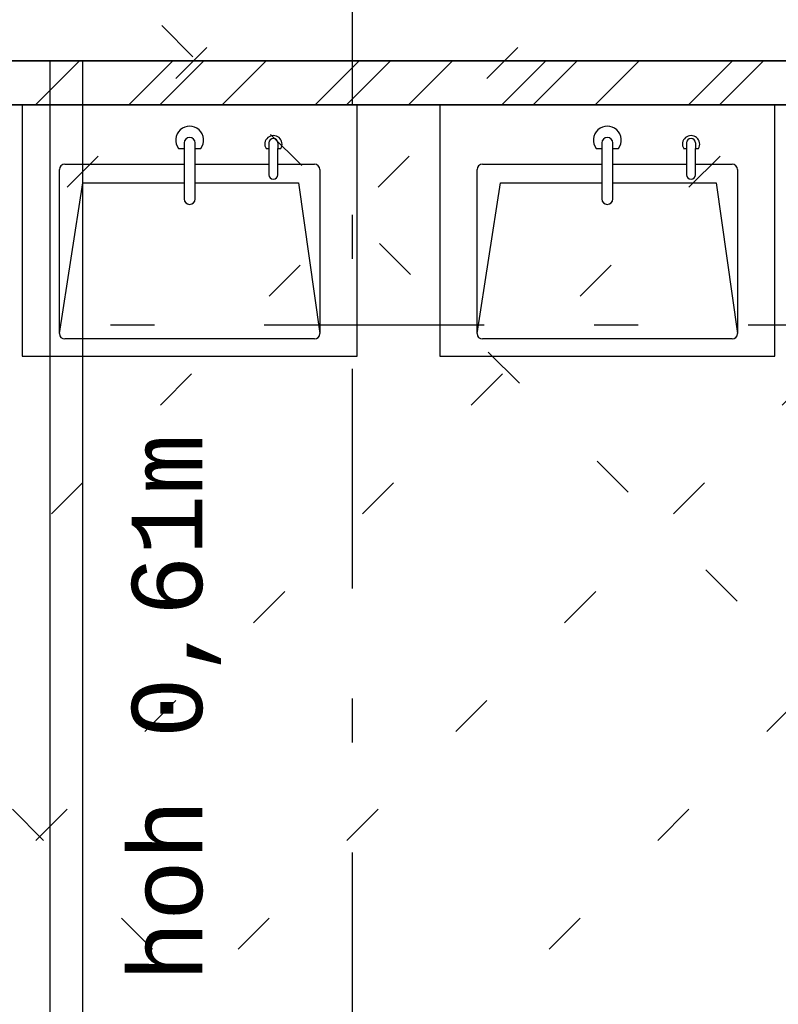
# Model space of a CAD drawing. Extents: x 2 to 87, y -108 to 11.
# Tile 282 of 352: x 39.97 to 41.7, y -35.15 to -32.91. Entities that reach past the tile are written whole.
import ezdxf

# ---------------------------------------------------------------- set-up
doc = ezdxf.new("R2010")
doc.units = 0
doc.header["$MEASUREMENT"] = 0
for name, pattern in [('DASHDOT', [1, 0.5, -0.25, 0, -0.25]), ('DOT', [0.25, 0, -0.25]), ('HIDDEN', [0.375, 0.25, -0.125])]:
    doc.linetypes.add(name, pattern=pattern)
for name, color, linetype in [('12', 7, 'CONTINUOUS'), ('18', 7, 'CONTINUOUS'), ('25', 7, 'CONTINUOUS'), ('5', 7, 'CONTINUOUS'), ('6', 7, 'CONTINUOUS'), ('8', 7, 'CONTINUOUS')]:
    doc.layers.add(name, color=color, linetype=linetype)
doc.styles.add('MONOTXT', font='MONOTXT', dxfattribs={"height": 0.2})

msp = doc.modelspace()

# ---------------------------------------------------------------- linework, layer by layer
at = {"layer": '12', "color": 62, "linetype": 'Continuous'}
for p, q in [((39.9769, -33.1074), (39.9769, -33.6789)), ((40.7389, -33.6789), (40.7389, -33.1074)), ((40.9266, -33.1074), (40.9266, -33.6789)), ((41.6886, -33.6789), (41.6886, -33.1074)), ((40.3452, -33.1943), (40.3452, -33.207)), ((40.3706, -33.207), (40.3706, -33.1943)), ((40.538, -33.1943), (40.538, -33.207)), ((40.5587, -33.1943), (40.5587, -33.207)), ((41.2949, -33.1943), (41.2949, -33.207)), ((41.3203, -33.207), (41.3203, -33.1943)), ((41.4877, -33.1943), (41.4877, -33.207)), ((41.5084, -33.1943), (41.5084, -33.207)), ((40.3325, -33.207), (40.3452, -33.207)), ((40.3452, -33.207), (40.3452, -33.3213)), ((40.3706, -33.3213), (40.3706, -33.207)), ((40.3706, -33.207), (40.3833, -33.207)), ((40.5315, -33.2071), (40.538, -33.2071)), ((40.538, -33.2071), (40.538, -33.2664)), ((40.5586, -33.2664), (40.5586, -33.2071)), ((40.5586, -33.2071), (40.5652, -33.2071)), ((41.2822, -33.207), (41.2949, -33.207)), ((41.2949, -33.207), (41.2949, -33.3213)), ((41.3203, -33.3213), (41.3203, -33.207)), ((41.3203, -33.207), (41.333, -33.207)), ((41.4812, -33.2071), (41.4877, -33.2071)), ((41.4877, -33.2071), (41.4877, -33.2664)), ((41.5083, -33.2664), (41.5083, -33.2071)), ((41.5083, -33.2071), (41.5149, -33.2071)), ((40.074, -33.2424), (40.3452, -33.2424)), ((40.3706, -33.2424), (40.538, -33.2424)), ((40.5586, -33.2424), (40.6416, -33.2424)), ((41.0237, -33.2424), (41.2949, -33.2424)), ((41.3203, -33.2424), (41.4877, -33.2424)), ((41.5083, -33.2424), (41.5913, -33.2424)), ((40.0616, -33.6276), (40.0616, -33.2548)), ((40.654, -33.2548), (40.654, -33.6276)), ((41.0113, -33.6276), (41.0113, -33.2548)), ((41.6037, -33.2548), (41.6037, -33.6276)), ((40.0616, -33.6276), (40.1152, -33.2852)), ((40.1152, -33.2852), (40.3452, -33.2852)), ((40.3706, -33.2852), (40.6055, -33.2852)), ((40.6055, -33.2852), (40.654, -33.6276)), ((41.0113, -33.6276), (41.0649, -33.2852)), ((41.0649, -33.2852), (41.2949, -33.2852)), ((41.3203, -33.2852), (41.5552, -33.2852)), ((41.5552, -33.2852), (41.6037, -33.6276)), ((40.6416, -33.64), (40.074, -33.64)), ((41.5913, -33.64), (41.0237, -33.64)), ((39.9769, -33.6789), (40.7389, -33.6789)), ((40.9266, -33.6789), (41.6886, -33.6789))]:
    msp.add_line(p, q, dxfattribs=at)
at = {"layer": '12', "color": 1, "linetype": 'HIDDEN'}
msp.add_lwpolyline([(38.6276, -33.0075), (43.8776, -33.0075), (43.8776, -33.1075), (38.6276, -33.1075)], close=True, dxfattribs=at)
at = {"layer": '12', "color": 62, "linetype": 'Continuous'}
for centre, radius, start, end in [((40.3579, -33.1879), 0.0318, 323.1301, 216.8699), ((40.5484, -33.197), 0.0196, 329.0784, 210.9216), ((41.3076, -33.1879), 0.0318, 323.1301, 216.8699), ((41.4981, -33.197), 0.0196, 329.0784, 210.9216), ((40.3579, -33.1943), 0.0127, 0, 180), ((40.5484, -33.1943), 0.0103, 0, 180), ((41.3076, -33.1943), 0.0127, 0, 180), ((41.4981, -33.1943), 0.0103, 0, 180), ((40.074, -33.2548), 0.0124, 90, 180), ((40.6416, -33.2548), 0.0124, 0, 90), ((41.0237, -33.2548), 0.0124, 90, 180), ((41.5913, -33.2548), 0.0124, 0, 90), ((40.5483, -33.2664), 0.0103, 180, 360), ((41.498, -33.2664), 0.0103, 180, 360), ((40.3579, -33.3213), 0.0127, 180, 360), ((41.3076, -33.3213), 0.0127, 180, 360), ((40.074, -33.6276), 0.0124, 180, 270), ((40.6416, -33.6276), 0.0124, 270, 360), ((41.0237, -33.6276), 0.0124, 180, 270), ((41.5913, -33.6276), 0.0124, 270, 360)]:
    msp.add_arc(centre, radius, start, end, dxfattribs=at)
at = {"layer": '18', "color": 7, "linetype": 'Continuous'}
for p, q in [((40.0072, -33.1075), (40.1072, -33.0075)), ((40.2194, -33.1075), (40.3194, -33.0075)), ((40.4315, -33.1075), (40.5315, -33.0075)), ((40.6436, -33.1075), (40.7436, -33.0075)), ((40.8557, -33.1075), (40.9557, -33.0075)), ((41.0679, -33.1075), (41.1679, -33.0075)), ((41.28, -33.1075), (41.38, -33.0075)), ((41.4921, -33.1075), (41.5921, -33.0075))]:
    msp.add_line(p, q, dxfattribs=at)
at = {"layer": '18', "color": 1, "linetype": 'Continuous'}
msp.add_lwpolyline([(38.6276, -33.0075), (43.8776, -33.0075), (43.8776, -33.1075), (38.6276, -33.1075)], close=True, dxfattribs=at)
at = {"layer": '18', "color": 30, "linetype": 'Continuous'}
msp.add_lwpolyline([(40.0397, -37.3775), (40.1147, -37.3775), (40.1147, -33.0075), (40.0397, -33.0075)], close=True, dxfattribs=at)
at = {"layer": '25', "color": 62, "linetype": 'Continuous'}
for p, q in [((40.2902, -33.1075), (40.3902, -33.0075)), ((40.7145, -33.1075), (40.8145, -33.0075)), ((41.1387, -33.1075), (41.2387, -33.0075)), ((41.563, -33.1075), (41.663, -33.0075))]:
    msp.add_line(p, q, dxfattribs=at)
at = {"layer": '5', "color": 7, "linetype": 'DASHDOT'}
for p, q in [((40.7276, -7.3075), (40.7276, -96.5075)), ((7.5276, -33.6075), (52.6276, -33.6075))]:
    msp.add_line(p, q, dxfattribs=at)
at = {"layer": '6', "color": 62, "linetype": 'Continuous'}
for p, q in [((49.6276, -33.0075), (38.6276, -33.0075)), ((38.6276, -33.1075), (43.7776, -33.1075))]:
    msp.add_line(p, q, dxfattribs=at)
at = {"layer": '8', "color": 5, "linetype": 'DOT'}
for p, q in [((35.3768, -37.9974), (49.6276, -23.7466)), ((36.084, -37.9974), (49.6276, -24.4538)), ((36.7911, -37.9974), (49.6276, -25.1609)), ((37.4982, -37.9974), (49.6276, -25.868)), ((44.0776, -36.7106), (33.5276, -26.1606)), ((38.2053, -37.9974), (49.6276, -26.5751)), ((43.2431, -37.9974), (33.5276, -28.2819))]:
    msp.add_line(p, q, dxfattribs=at)

# ---------------------------------------------------------------- texts
at = {"layer": '8', "color": 7, "linetype": 'Continuous', "style": 'MONOTXT'}
msp.add_text('C18 hoh 0,61m', height=0.16, rotation=90, dxfattribs=at).set_placement((40.3864, -35.6556))

doc.saveas('drawing.dxf')
